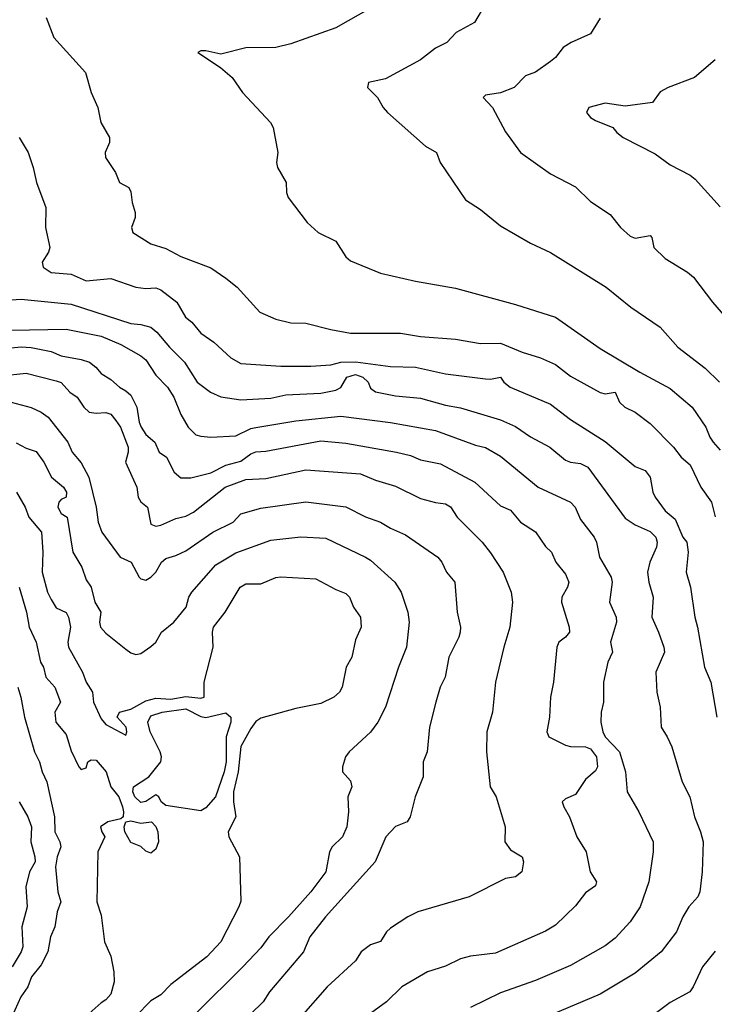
# Model space of a CAD drawing. Header units: metres. Extents: x -46681 to -43747, y -240911 to -237677.
# Tile 615 of 656: x -45534 to -45464, y -239293 to -239195. Entities that reach past the tile are written whole.
import ezdxf

# ---------------------------------------------------------------- set-up
doc = ezdxf.new("R2010")
doc.units = ezdxf.units.M
doc.layers.add('CONTOUR_INDEX', color=1, linetype='Continuous')
doc.layers.add('CONTOUR_INTER', color=3, linetype='Continuous')

msp = doc.modelspace()

# ---------------------------------------------------------------- linework, layer by layer
at = {"layer": 'CONTOUR_INDEX'}
for points, elevation in [([(-45475.595, -239194.582), (-45476.595, -239196.143), (-45478.516, -239197.02), (-45479.323, -239197.52), (-45480.095, -239198.517), (-45480.595, -239198.933), (-45482.095, -239200.007), (-45483.095, -239200.37), (-45484.233, -239201.52), (-45485.595, -239202.053), (-45487.095, -239202.297), (-45487.323, -239202.52), (-45486.38, -239203.52), (-45485.095, -239205.972), (-45483.595, -239208.041), (-45480.595, -239210.171), (-45478.095, -239211.472), (-45476.595, -239212.94), (-45474.595, -239214.226), (-45473.59, -239215.52), (-45472.595, -239216.389), (-45472.095, -239216.617), (-45470.595, -239216.345), (-45470.422, -239216.52), (-45470.233, -239217.52), (-45469.095, -239218.625), (-45466.853, -239220.02), (-45466.259, -239220.52), (-45464.376, -239223.02), (-45463.067, -239224.52)], 80), ([(-45534.595, -239222.787), (-45533.595, -239222.707), (-45528.595, -239223.205), (-45522.595, -239225.127), (-45521.595, -239225.229), (-45520.609, -239225.52), (-45519.994, -239226.02), (-45518.737, -239227.52), (-45517.249, -239229.02), (-45515.972, -239231.02), (-45514.644, -239232.02), (-45513.595, -239232.489), (-45511.595, -239232.79), (-45508.595, -239232.626), (-45507.095, -239232.265), (-45503.595, -239232.12), (-45502.095, -239231.797), (-45501.595, -239231.557), (-45500.98, -239230.52), (-45500.095, -239230.242), (-45499.363, -239230.52), (-45498.857, -239231.02), (-45498.595, -239231.614), (-45498.095, -239231.965), (-45496.095, -239232.364), (-45493.595, -239232.63), (-45491.095, -239233.321), (-45489.595, -239233.567), (-45485.595, -239234.777), (-45484.095, -239235.464), (-45482.595, -239236.468), (-45480.639, -239237.52), (-45479.095, -239238.821), (-45478.595, -239239.027), (-45477.595, -239239.142), (-45476.851, -239239.52), (-45473.095, -239244.614), (-45472.095, -239245.284), (-45470.595, -239245.947), (-45470.032, -239246.52), (-45469.907, -239247.02), (-45469.983, -239247.52), (-45470.627, -239249.02), (-45470.862, -239250.02), (-45470.729, -239251.02), (-45470.309, -239252.52), (-45470.425, -239254.52), (-45469.766, -239256.02), (-45469.236, -239257.52), (-45469.177, -239258.02), (-45470.05, -239260.02), (-45469.935, -239262.02), (-45469.6, -239263.52), (-45469.511, -239265.52), (-45468.889, -239266.52), (-45468.45, -239267.52), (-45467.413, -239271.02), (-45466.645, -239272.52), (-45466.175, -239274.52), (-45465.563, -239276.02), (-45465.305, -239277.02), (-45465.391, -239280.02), (-45465.646, -239282.02), (-45465.821, -239282.52), (-45466.731, -239283.52), (-45467.322, -239284.52), (-45467.979, -239286.02), (-45469.51, -239288.02), (-45472.095, -239290.152), (-45475.595, -239292.248), (-45480.595, -239294.352)], 85), ([(-45534.095, -239237.068), (-45533.095, -239237.63), (-45532.095, -239237.966), (-45531.308, -239239.02), (-45530.568, -239240.52), (-45529.345, -239241.52), (-45529.053, -239242.02), (-45529.09, -239242.52), (-45529.595, -239242.765), (-45529.82, -239243.02), (-45529.909, -239243.52), (-45529.595, -239244.149), (-45528.984, -239244.52), (-45528.422, -239248.02), (-45527.508, -239249.52), (-45527.095, -239250.792), (-45526.595, -239251.52), (-45526.208, -239253.02), (-45525.628, -239254.02), (-45525.732, -239255.02), (-45525.651, -239255.52), (-45525.095, -239256.121), (-45523.095, -239257.726), (-45522.595, -239258.087), (-45522.095, -239258.252), (-45521.595, -239258.154), (-45520.595, -239257.475), (-45520.089, -239257.02), (-45519.537, -239256.02), (-45518.296, -239255.02), (-45517.071, -239253.52), (-45516.805, -239252.52), (-45516.486, -239252.02), (-45514.095, -239249.28), (-45512.095, -239248.105), (-45508.595, -239246.833), (-45505.595, -239246.496), (-45503.095, -239246.621), (-45499.095, -239248.513), (-45498.595, -239248.818), (-45496.173, -239251.02), (-45495.551, -239252.02), (-45494.871, -239254.02), (-45494.735, -239255.02), (-45495.006, -239257.52), (-45495.813, -239259.52), (-45497.11, -239263.52), (-45497.89, -239265.02), (-45498.595, -239266.035), (-45500.741, -239268.02), (-45501.123, -239268.52), (-45501.407, -239269.52), (-45501.41, -239270.02), (-45500.595, -239270.907), (-45500.475, -239271.52), (-45500.887, -239272.52), (-45500.802, -239274.02), (-45500.985, -239275.52), (-45501.414, -239276.52), (-45502.435, -239277.52), (-45502.713, -239278.02), (-45503.088, -239280.02), (-45504.6, -239282.02), (-45506.81, -239284.52), (-45508.789, -239286.52), (-45509.595, -239287.603), (-45511.378, -239289.52), (-45516.095, -239294.177)], 90)]:
    msp.add_lwpolyline(points, dxfattribs=dict(at, elevation=elevation))
at = {"layer": 'CONTOUR_INTER'}
for points, elevation in [([(-45498.595, -239193.578), (-45502.095, -239195.562), (-45506.595, -239197.171), (-45508.095, -239197.517), (-45511.095, -239197.555), (-45513.595, -239198.175), (-45515.095, -239197.855), (-45515.595, -239197.845), (-45515.904, -239198.02), (-45513.642, -239199.52), (-45512.469, -239200.52), (-45511.412, -239202.02), (-45508.633, -239205.02), (-45508.366, -239205.52), (-45507.888, -239208.02), (-45508.011, -239209.02), (-45507.922, -239209.52), (-45507.061, -239211.02), (-45507.008, -239212.02), (-45506.858, -239212.52), (-45504.939, -239215.02), (-45503.849, -239216.02), (-45502.095, -239216.889), (-45501.095, -239218.46), (-45500.595, -239218.881), (-45497.595, -239220.096), (-45494.095, -239220.891), (-45490.095, -239221.591), (-45484.095, -239223.25), (-45480.095, -239224.498), (-45475.595, -239227.637), (-45471.629, -239230.02), (-45468.595, -239231.652), (-45466.391, -239233.52), (-45465.015, -239235.52), (-45464.623, -239236.52), (-45464.288, -239237.02), (-45463.595, -239237.818)], 82), ([(-45487.095, -239193.15), (-45488.195, -239195.02), (-45490.043, -239196.02), (-45490.969, -239197.02), (-45492.095, -239197.575), (-45493.595, -239198.768), (-45497.095, -239200.646), (-45498.809, -239201.02), (-45498.914, -239201.52), (-45497.893, -239202.52), (-45497.357, -239203.52), (-45496.894, -239204.02), (-45493.095, -239207.395), (-45492.008, -239208.02), (-45491.645, -239209.02), (-45489.095, -239212.755), (-45487.595, -239213.743), (-45485.595, -239215.364), (-45482.595, -239217.106), (-45480.595, -239218.049), (-45475.018, -239221.52), (-45472.531, -239223.52), (-45469.595, -239225.524), (-45467.847, -239227.52), (-45465.095, -239229.627), (-45463.666, -239231.02)], 81), ([(-45531.072, -239194.52), (-45530.314, -239196.52), (-45527.14, -239200.02), (-45526.57, -239202.02), (-45525.915, -239203.52), (-45525.619, -239205.02), (-45524.753, -239206.52), (-45524.753, -239207.02), (-45525.168, -239208.02), (-45525.154, -239208.52), (-45524.145, -239210.02), (-45523.74, -239211.02), (-45522.793, -239211.52), (-45522.595, -239211.977), (-45522.469, -239213.02), (-45522.174, -239214.02), (-45522.183, -239214.52), (-45522.536, -239215.52), (-45522.413, -239216.02), (-45520.595, -239217.157), (-45519.095, -239217.64), (-45517.595, -239218.443), (-45514.595, -239219.583), (-45513.095, -239220.591), (-45511.971, -239221.52), (-45509.689, -239224.02), (-45508.095, -239224.703), (-45506.595, -239225.08), (-45505.095, -239225.093), (-45502.595, -239225.754), (-45500.595, -239226.122), (-45495.595, -239226.098), (-45493.595, -239226.456), (-45490.095, -239226.719), (-45487.595, -239227.14), (-45485.595, -239227.12), (-45483.438, -239228.02), (-45481.595, -239228.566), (-45480.095, -239229.249), (-45478.595, -239230.406), (-45475.595, -239232.032), (-45475.095, -239232.191), (-45474.095, -239232.002), (-45473.67, -239233.02), (-45473.137, -239233.52), (-45472.116, -239234.02), (-45470.595, -239235.156), (-45468.273, -239237.52), (-45467.485, -239238.52), (-45466.595, -239239.301), (-45465.519, -239241.52), (-45464.47, -239243.02), (-45464.095, -239244.472)], 83), ([(-45464.095, -239198.763), (-45466.176, -239200.52), (-45468.818, -239201.52), (-45469.595, -239201.947), (-45470.38, -239203.02), (-45473.095, -239203.385), (-45475.095, -239203.086), (-45476.753, -239203.52), (-45476.986, -239204.02), (-45476.595, -239204.53), (-45476.095, -239204.842), (-45474.338, -239205.52), (-45473.952, -239206.02), (-45473.322, -239206.52), (-45470.095, -239208.165), (-45468.595, -239209.279), (-45466.595, -239210.295), (-45466.095, -239210.693), (-45463.595, -239213.471)], 79), ([(-45533.774, -239206.52), (-45532.899, -239208.02), (-45532.384, -239209.52), (-45532.058, -239211.02), (-45531.119, -239213.52), (-45531.147, -239215.52), (-45530.708, -239217.52), (-45530.851, -239218.02), (-45531.49, -239219.02), (-45531.379, -239219.52), (-45530.595, -239220.043), (-45528.595, -239220.196), (-45527.095, -239220.858), (-45524.595, -239220.624), (-45522.095, -239221.492), (-45521.095, -239221.629), (-45520.095, -239221.582), (-45519.595, -239221.768), (-45518.017, -239223.02), (-45517.141, -239224.52), (-45516.511, -239225.02), (-45515.595, -239226.108), (-45514.311, -239227.02), (-45512.595, -239228.564), (-45511.595, -239229.139), (-45507.595, -239229.421), (-45504.595, -239229.409), (-45502.595, -239229.275), (-45501.595, -239229.026), (-45500.095, -239228.982), (-45496.595, -239229.457), (-45494.095, -239229.495), (-45491.095, -239230.172), (-45487.095, -239230.686), (-45486.595, -239230.712), (-45485.595, -239230.499), (-45485.268, -239231.02), (-45484.624, -239231.52), (-45480.595, -239233.202), (-45478.595, -239234.759), (-45475.095, -239236.935), (-45472.095, -239239.444), (-45471.095, -239239.86), (-45470.603, -239240.52), (-45470.346, -239242.02), (-45470.099, -239242.52), (-45469.095, -239243.885), (-45468.095, -239244.717), (-45467.339, -239246.52), (-45466.941, -239247.02), (-45466.807, -239248.02), (-45466.986, -239250.02), (-45466.574, -239251.52), (-45466.141, -239254.52), (-45465.848, -239255.52), (-45465.164, -239259.52), (-45464.54, -239261.02), (-45463.944, -239264.52)], 84), ([(-45534.595, -239225.793), (-45529.095, -239225.709), (-45525.595, -239226.413), (-45523.595, -239227.251), (-45521.595, -239228.372), (-45521.095, -239228.776), (-45520.095, -239230.297), (-45518.943, -239231.52), (-45518.317, -239232.52), (-45517.595, -239234.241), (-45516.859, -239235.52), (-45516.095, -239236.285), (-45515.595, -239236.41), (-45514.595, -239236.501), (-45512.095, -239236.38), (-45510.595, -239235.655), (-45510.095, -239235.55), (-45506.095, -239234.884), (-45501.595, -239234.42), (-45496.595, -239235.062), (-45492.095, -239235.837), (-45488.095, -239237.316), (-45487.095, -239237.561), (-45485.595, -239238.401), (-45481.835, -239241.52), (-45478.594, -239243.02), (-45478.115, -239243.52), (-45477.595, -239244.76), (-45476.208, -239246.52), (-45475.975, -239247.02), (-45475.674, -239248.52), (-45474.522, -239250.52), (-45474.405, -239251.02), (-45474.689, -239253.02), (-45474.019, -239254.52), (-45473.991, -239255.02), (-45474.58, -239257.02), (-45474.37, -239258.02), (-45474.858, -239259.02), (-45475.264, -239261.02), (-45475.283, -239263.02), (-45475.516, -239264.02), (-45475.554, -239265.02), (-45475.347, -239266.02), (-45475.094, -239266.52), (-45473.661, -239268.02), (-45473.077, -239270.02), (-45472.911, -239272.02), (-45471.731, -239274.02), (-45470.32, -239277.02), (-45470.297, -239278.02), (-45470.729, -239281.02), (-45471.592, -239283.52), (-45472.614, -239285.02), (-45474.095, -239286.656), (-45475.095, -239287.412), (-45478.595, -239289.403), (-45482.095, -239290.874), (-45485.595, -239292.135), (-45488.595, -239293.604)], 86), ([(-45535.595, -239227.68), (-45533.595, -239227.486), (-45532.595, -239227.554), (-45530.595, -239227.948), (-45529.595, -239228.366), (-45527.595, -239228.743), (-45526.763, -239229.02), (-45526.118, -239229.52), (-45525.595, -239230.154), (-45524.595, -239230.735), (-45523.749, -239231.52), (-45523.095, -239231.863), (-45522.595, -239232.306), (-45522.014, -239233.52), (-45521.774, -239235.02), (-45521.579, -239235.52), (-45521.095, -239236.241), (-45520.202, -239237.02), (-45519.76, -239238.02), (-45519.038, -239238.52), (-45518.273, -239240.02), (-45517.595, -239240.574), (-45516.595, -239240.592), (-45514.595, -239240.091), (-45513.095, -239239.313), (-45511.595, -239238.914), (-45510.595, -239238.172), (-45510.095, -239237.968), (-45509.095, -239237.92), (-45503.595, -239236.874), (-45501.095, -239237.121), (-45495.998, -239238.02), (-45494.595, -239238.358), (-45493.595, -239238.77), (-45491.595, -239239.171), (-45488.17, -239241.02), (-45485.595, -239243.394), (-45484.595, -239243.819), (-45483.595, -239245.01), (-45482.095, -239245.976), (-45481.095, -239247.452), (-45480.49, -239248.02), (-45480.047, -239249.02), (-45479.095, -239250.232), (-45478.753, -239251.02), (-45478.873, -239251.52), (-45479.455, -239252.52), (-45479.49, -239253.02), (-45478.715, -239255.52), (-45478.698, -239256.02), (-45479.095, -239256.527), (-45479.764, -239257.02), (-45479.939, -239257.52), (-45480.293, -239261.02), (-45480.573, -239262.52), (-45480.687, -239264.52), (-45480.948, -239266.02), (-45480.749, -239266.52), (-45479.095, -239267.352), (-45478.595, -239267.472), (-45477.095, -239267.495), (-45476.595, -239267.71), (-45475.987, -239268.52), (-45475.878, -239269.52), (-45476.095, -239269.916), (-45477.095, -239270.79), (-45478.095, -239272.275), (-45479.095, -239272.719), (-45479.409, -239273.02), (-45479.261, -239273.52), (-45478.686, -239274.52), (-45477.952, -239276.52), (-45477.02, -239278.02), (-45476.619, -239280.02), (-45475.979, -239281.02), (-45476.095, -239281.419), (-45477.095, -239282.12), (-45478.095, -239283.405), (-45480.095, -239285.353), (-45481.095, -239285.952), (-45486.095, -239288.145), (-45488.595, -239288.462), (-45489.595, -239288.709), (-45491.095, -239289.459), (-45492.917, -239290.02), (-45495.484, -239291.52), (-45497.004, -239293.02), (-45498.595, -239294.195)], 87), ([(-45535.595, -239230.369), (-45533.095, -239230.101), (-45530.095, -239230.874), (-45529.595, -239231.054), (-45528.725, -239232.02), (-45527.991, -239232.52), (-45527.327, -239233.52), (-45526.774, -239234.02), (-45526.095, -239234.122), (-45525.095, -239234.033), (-45524.595, -239234.223), (-45524.095, -239234.836), (-45523.653, -239235.52), (-45522.889, -239237.52), (-45522.869, -239238.02), (-45523.149, -239239.02), (-45521.995, -239241.52), (-45521.858, -239242.52), (-45521.595, -239242.971), (-45520.952, -239243.52), (-45520.595, -239245.218), (-45520.095, -239245.413), (-45519.595, -239245.306), (-45518.095, -239244.66), (-45517.095, -239244.436), (-45516.327, -239244.02), (-45513.168, -239241.52), (-45511.095, -239240.737), (-45509.095, -239240.643), (-45505.095, -239239.791), (-45499.595, -239240.197), (-45498.095, -239240.815), (-45496.095, -239241.43), (-45493.595, -239242.654), (-45492.095, -239243.065), (-45491.095, -239243.193), (-45490.595, -239243.503), (-45489.924, -239244.52), (-45487.417, -239247.02), (-45486.595, -239248.105), (-45485.338, -239250.02), (-45484.524, -239252.02), (-45484.388, -239253.02), (-45484.662, -239255.52), (-45485.27, -239257.52), (-45486.092, -239261.02), (-45486.396, -239264.02), (-45486.951, -239266.02), (-45486.981, -239268.02), (-45486.61, -239271.52), (-45486.01, -239272.52), (-45485.116, -239275.52), (-45485.162, -239277.02), (-45484.595, -239277.804), (-45483.423, -239278.52), (-45483.285, -239279.02), (-45483.452, -239280.02), (-45484.086, -239280.52), (-45485.095, -239280.68), (-45488.739, -239282.52), (-45493.86, -239284.02), (-45494.861, -239284.52), (-45496.595, -239285.649), (-45497.005, -239286.02), (-45497.595, -239287), (-45498.595, -239287.32), (-45499.56, -239288.02), (-45500.095, -239288.925), (-45502.934, -239291.52), (-45505.598, -239294.52)], 88), ([(-45534.595, -239233.017), (-45532.595, -239233.538), (-45531.57, -239234.02), (-45530.891, -239234.52), (-45528.929, -239237.02), (-45528.468, -239238.02), (-45527.595, -239239.09), (-45526.811, -239240.52), (-45526.077, -239243.52), (-45525.876, -239245.02), (-45525.502, -239246.02), (-45523.69, -239248.52), (-45522.567, -239249.02), (-45521.757, -239250.52), (-45521.595, -239250.698), (-45521.095, -239250.837), (-45520.595, -239250.539), (-45520.098, -239250.02), (-45519.533, -239249.02), (-45519.095, -239248.648), (-45518.095, -239248.357), (-45517.095, -239247.877), (-45514.391, -239246.02), (-45512.352, -239245.02), (-45511.595, -239244.184), (-45509.595, -239243.628), (-45505.095, -239242.977), (-45501.095, -239243.488), (-45499.095, -239244.503), (-45497.595, -239245.007), (-45496.595, -239245.61), (-45495.095, -239246.285), (-45491.882, -239248.52), (-45491.45, -239249.02), (-45491.006, -239250.02), (-45490.162, -239251.02), (-45489.94, -239254.02), (-45489.6, -239255.52), (-45489.643, -239256.02), (-45489.778, -239256.52), (-45490.767, -239258.52), (-45491.148, -239260.52), (-45491.618, -239261.52), (-45492.06, -239263.02), (-45492.692, -239265.52), (-45492.936, -239268.02), (-45493.329, -239269.02), (-45493.351, -239270.52), (-45494.15, -239272.52), (-45494.647, -239274.52), (-45494.945, -239275.02), (-45496.095, -239275.472), (-45497.087, -239276.52), (-45498.139, -239279.02), (-45503.116, -239284.52), (-45504.667, -239286.52), (-45505.332, -239288.02), (-45508.711, -239292.02), (-45509.352, -239293.02), (-45511.934, -239295.52)], 89), ([(-45534.068, -239242.02), (-45533.18, -239243.52), (-45532.825, -239244.52), (-45531.568, -239246.02), (-45531.404, -239248.02), (-45531.477, -239250.02), (-45530.966, -239252.02), (-45530.595, -239252.768), (-45530.095, -239253.581), (-45529.095, -239254.046), (-45528.849, -239254.52), (-45528.643, -239255.52), (-45528.901, -239257.02), (-45528.856, -239257.52), (-45527.431, -239260.02), (-45527.092, -239261.02), (-45526.452, -239262.02), (-45526.336, -239263.02), (-45525.595, -239264.713), (-45525.095, -239265.27), (-45523.095, -239266.344), (-45523.003, -239266.02), (-45523.071, -239265.52), (-45523.992, -239264.52), (-45523.747, -239264.02), (-45522.595, -239263.739), (-45521.095, -239262.909), (-45520.095, -239262.618), (-45518.595, -239262.736), (-45517.095, -239262.481), (-45515.595, -239262.63), (-45515.276, -239262.52), (-45515.269, -239261.02), (-45514.369, -239257.52), (-45514.44, -239256.02), (-45514.314, -239255.52), (-45513.172, -239254.02), (-45511.646, -239251.52), (-45511.095, -239251.198), (-45509.595, -239251.187), (-45508.095, -239250.554), (-45507.595, -239250.485), (-45504.095, -239250.68), (-45502.095, -239251.774), (-45501.095, -239252.175), (-45500.72, -239252.52), (-45500.309, -239253.52), (-45499.602, -239254.52), (-45499.532, -239255.52), (-45500.095, -239256.81), (-45500.464, -239258.52), (-45501.038, -239259.52), (-45501.432, -239261.52), (-45501.705, -239262.02), (-45502.28, -239262.52), (-45503.595, -239263.177), (-45506.095, -239263.668), (-45509.595, -239264.642), (-45510.095, -239264.983), (-45510.595, -239265.668), (-45511.595, -239267.468), (-45511.848, -239270.02), (-45512.339, -239272.02), (-45512.334, -239273.02), (-45512.077, -239274.52), (-45512.863, -239276.02), (-45512.795, -239276.52), (-45511.739, -239278.52), (-45511.595, -239282.953), (-45511.777, -239283.52), (-45513.58, -239287.02), (-45514.999, -239288.52), (-45518.595, -239291.282), (-45519.595, -239292.334), (-45520.595, -239292.907), (-45522.095, -239294.462)], 91), ([(-45533.805, -239251.52), (-45533.051, -239254.02), (-45532.792, -239255.52), (-45532.095, -239257.036), (-45531.645, -239259.02), (-45531.368, -239259.52), (-45531.108, -239260.52), (-45530.233, -239261.52), (-45529.658, -239263.02), (-45530.205, -239264.02), (-45530.124, -239265.02), (-45529.095, -239266.257), (-45528.595, -239267.919), (-45527.822, -239269.52), (-45527.595, -239269.763), (-45527.095, -239269.617), (-45526.911, -239269.02), (-45526.595, -239268.792), (-45526.095, -239268.852), (-45525.066, -239270.02), (-45524.619, -239271.52), (-45523.815, -239272.52), (-45523.44, -239273.52), (-45523.329, -239274.02), (-45523.383, -239274.52), (-45523.595, -239274.719), (-45524.915, -239275.02), (-45525.661, -239275.52), (-45525.527, -239276.02), (-45525.199, -239276.52), (-45525.923, -239278.02), (-45526.007, -239283.02), (-45525.595, -239284.359), (-45525.237, -239287.02), (-45524.595, -239288.465), (-45524.296, -239290.02), (-45524.26, -239291.02), (-45524.595, -239292.256), (-45525.095, -239292.834), (-45525.595, -239293.126), (-45527.095, -239294.444)], 92), ([(-45533.933, -239261.52), (-45533.611, -239262.52), (-45533.254, -239264.52), (-45532.252, -239268.02), (-45531.75, -239269.02), (-45531.488, -239270.02), (-45531.035, -239271.02), (-45530.245, -239274.52), (-45530.214, -239276.02), (-45529.706, -239277.02), (-45529.627, -239277.52), (-45529.998, -239278.52), (-45530.158, -239279.52), (-45529.926, -239282.02), (-45529.616, -239283.02), (-45529.971, -239284.02), (-45530.213, -239285.52), (-45530.652, -239286.52), (-45530.934, -239288.02), (-45531.595, -239289.33), (-45532.548, -239290.52), (-45532.931, -239291.52), (-45533.624, -239292.52), (-45534.53, -239294.52)], 93), ([(-45519.475, -239264.02), (-45517.095, -239263.691), (-45515.595, -239264.46), (-45515.095, -239264.554), (-45513.095, -239264.1), (-45512.599, -239264.52), (-45512.584, -239265.02), (-45513.061, -239266.52), (-45513.077, -239269.02), (-45513.252, -239270.02), (-45514.118, -239272.52), (-45515.095, -239273.605), (-45515.595, -239273.895), (-45519.095, -239273.389), (-45519.581, -239273.02), (-45519.807, -239272.52), (-45520.095, -239272.296), (-45521.095, -239272.963), (-45521.595, -239273.065), (-45522.204, -239272.52), (-45522.398, -239272.02), (-45522.338, -239271.52), (-45520.79, -239270.52), (-45519.59, -239269.02), (-45519.542, -239268.52), (-45519.67, -239268.02), (-45520.662, -239266.02), (-45520.892, -239265.02), (-45520.595, -239264.417), (-45519.475, -239264.02)], 92), ([(-45533.796, -239273.02), (-45532.914, -239274.52), (-45532.539, -239275.52), (-45532.618, -239277.02), (-45532.206, -239278.52), (-45532.189, -239279.02), (-45532.755, -239280.02), (-45533.114, -239281.52), (-45532.999, -239283.52), (-45533.535, -239285.52), (-45533.434, -239287.52), (-45533.604, -239288.02), (-45534.499, -239289.52)], 94), ([(-45523.103, -239275.02), (-45522.595, -239274.905), (-45521.595, -239275.15), (-45520.537, -239275.02), (-45520.095, -239275.469), (-45519.917, -239276.02), (-45519.843, -239277.02), (-45520.095, -239277.738), (-45520.595, -239278.156), (-45521.095, -239277.934), (-45521.595, -239277.479), (-45522.595, -239277.065), (-45523.2, -239276.02), (-45523.262, -239275.52), (-45523.103, -239275.02)], 92), ([(-45464.095, -239287.968), (-45465.371, -239289.52), (-45466.291, -239291.52), (-45466.646, -239292.02), (-45468.595, -239293.097), (-45470.595, -239294.58)], 84)]:
    msp.add_lwpolyline(points, dxfattribs=dict(at, elevation=elevation))

doc.saveas('drawing.dxf')
